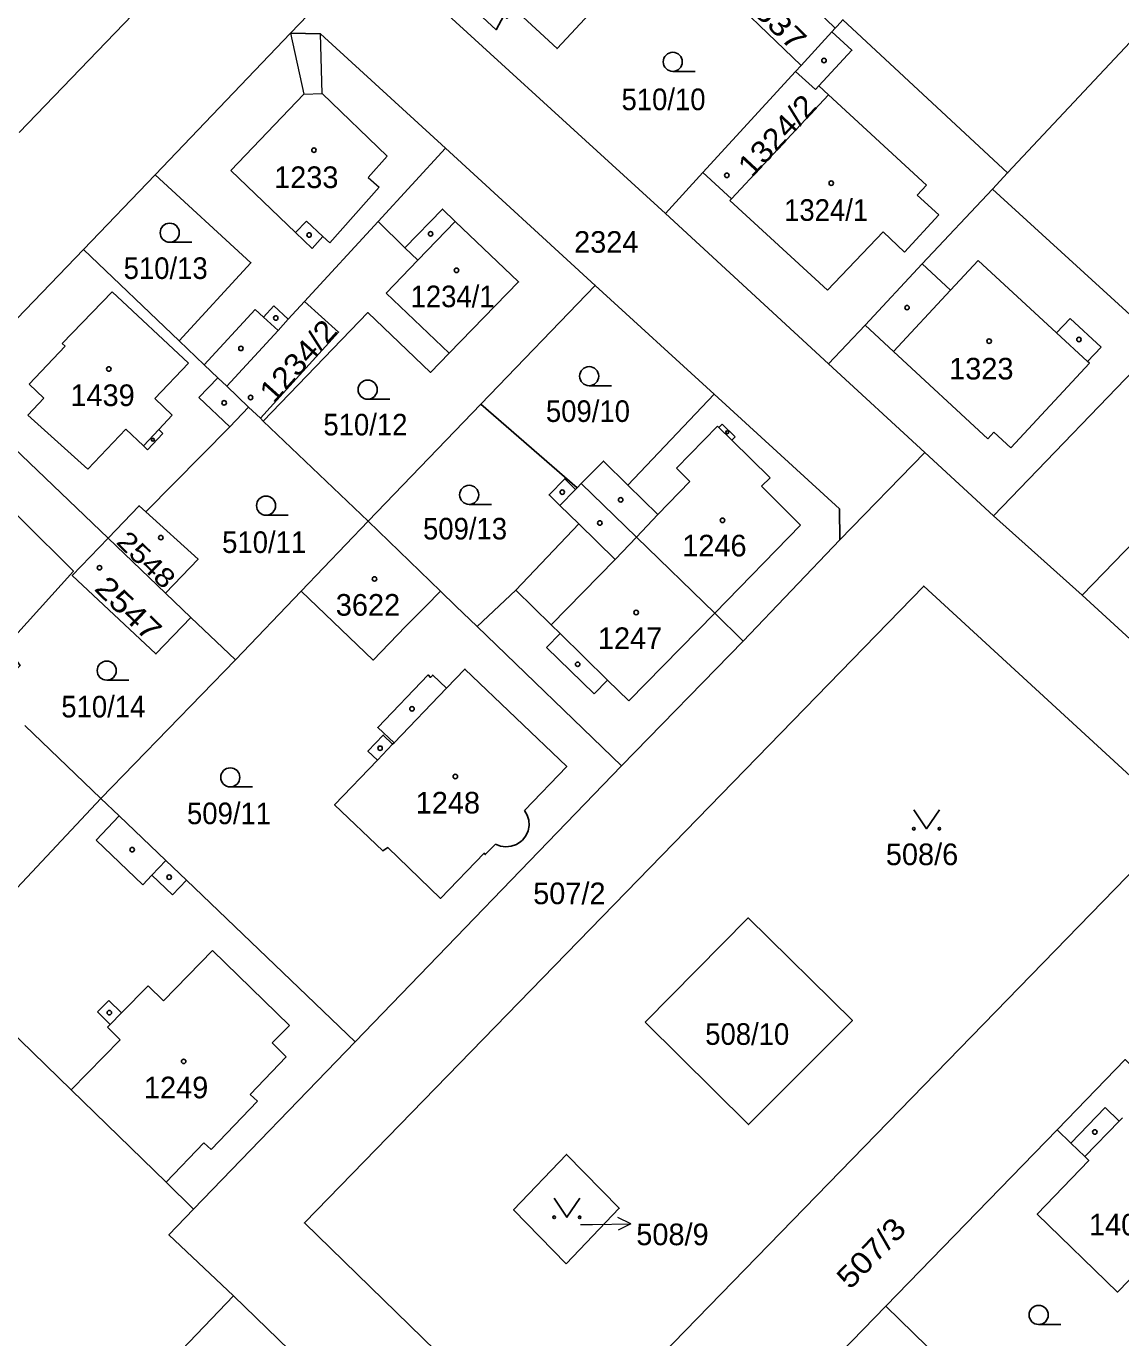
# Model space of a CAD drawing. Extents: x -679733 to -673243, y -1075091 to -1066557.
# Drawn here: x -675862.6 to -675776.6, y -1072103.3 to -1072000.2 of the extents above; entities that cross this region are included whole.
import ezdxf
from ezdxf.enums import TextEntityAlignment as Align

# ---------------------------------------------------------------- set-up
doc = ezdxf.new("R2010")
doc.units = 0
doc.header["$LTSCALE"] = 0.68
for name, color, linetype, lineweight in [('1', 7, 'Continuous', 25), ('3', 7, 'Continuous', 25), ('4', 7, 'Continuous', 13), ('5', 7, 'Continuous', 25), ('7', 7, 'Continuous', 13)]:
    doc.layers.add(name, color=color, linetype=linetype, lineweight=lineweight)
doc.layers.add('2', color=7, linetype='Continuous')

msp = doc.modelspace()

# ---------------------------------------------------------------- linework, layer by layer
at = {"layer": '1'}
for p, q in [((-675785.46, -1072011.69), (-675766.87, -1071991.83)), ((-675841.83, -1072000.7), (-675834.25, -1071992.83)), ((-675863.14, -1072008.51), (-675848.93, -1071993.73)), ((-675841.83, -1072000.7), (-675852.46, -1072011.83)), ((-675817.86, -1072020.54), (-675829.63, -1072009.75)), ((-675852.46, -1072011.83), (-675858.09, -1072017.72)), ((-675835.72, -1072039.08), (-675843.97, -1072031.2)), ((-675791.97, -1072033.67), (-675798.63, -1072040.54)), ((-675818.97, -1072036.12), (-675819.29, -1072036.44)), ((-675840.97, -1072044.56), (-675835.72, -1072039.08)), ((-675779.59, -1072044.89), (-675786.57, -1072038.64)), ((-675840.97, -1072044.56), (-675846.15, -1072049.98)), ((-675815.81, -1072058.29), (-675836.73, -1072080.01)), ((-675771.9, -1072062.7), (-675821.11, -1072113.32)), ((-675781.55, -1072086.91), (-675795.02, -1072100.79)), ((-675846.3, -1072099.98), (-675850.93, -1072104.82))]:
    msp.add_line(p, q, dxfattribs=at)
for points in [[(-675826.28, -1071996.85), (-675826.93, -1071997.58), (-675826.68, -1071997.8), (-675827.77, -1071998.48), (-675825.66, -1072000.44), (-675825.06, -1071999.32), (-675824.82, -1071999.54), (-675824.2, -1071998.83), (-675820.87, -1072001.92), (-675815.03, -1071995.66), (-675816.85, -1071993.94), (-675814.7, -1071991.66), (-675817.85, -1071988.7), (-675820, -1071990.89), (-675823.68, -1071987.53), (-675829.61, -1071993.73)], [(-675813.93, -1072078.45), (-675805.84, -1072070.26), (-675797.65, -1072078.31), (-675805.82, -1072086.5)], [(-675820.16, -1072097.44), (-675824.28, -1072093.22), (-675820.12, -1072088.85), (-675815.98, -1072093.08)]]:
    msp.add_lwpolyline(points, close=True, dxfattribs=at)
for points in [[(-675834.25, -1071992.83), (-675834.22, -1071994.88), (-675812.34, -1072014.87)], [(-675799, -1072000.3), (-675806.19, -1071993.38), (-675808.95, -1071996.26), (-675801.69, -1072003.25)], [(-675786.65, -1072012.97), (-675785.46, -1072011.69), (-675798.4, -1071999.65), (-675798.85, -1072000.15), (-675799, -1072000.3), (-675799.27, -1072000.6), (-675801.69, -1072003.25)], [(-675829.63, -1072009.75), (-675839.47, -1072000.75), (-675841.83, -1072000.7)], [(-675799.27, -1072000.6), (-675797.69, -1072002.05), (-675800.28, -1072004.85), (-675799.54, -1072005.54), (-675807.16, -1072013.74), (-675809.41, -1072011.67)], [(-675801.69, -1072003.25), (-675802.12, -1072003.71), (-675809.41, -1072011.67)], [(-675846.83, -1072028.46), (-675842.8, -1072024.08), (-675841.99, -1072023.19), (-675840.71, -1072021.8), (-675834.92, -1072015.5), (-675829.63, -1072009.75)], [(-675852.46, -1072011.83), (-675844.93, -1072018.75), (-675850.57, -1072024.9)], [(-675809.41, -1072011.67), (-675812.34, -1072014.87), (-675799.53, -1072026.71)], [(-675799.53, -1072026.71), (-675791.97, -1072033.67), (-675786.57, -1072038.64), (-675773.43, -1072025.03), (-675786.65, -1072012.97)], [(-675786.65, -1072012.97), (-675792.16, -1072018.85), (-675796.66, -1072023.65), (-675799.53, -1072026.71)], [(-675843.97, -1072031.2), (-675835.75, -1072022.67), (-675830.81, -1072027.37), (-675829.35, -1072025.87), (-675823.89, -1072020.26), (-675828.88, -1072015.5), (-675829.88, -1072014.54), (-675832.82, -1072017.59), (-675834.92, -1072015.5)], [(-675850.57, -1072024.9), (-675858.09, -1072017.72), (-675868.54, -1072028.55)], [(-675808.52, -1072029.09), (-675817.86, -1072020.54), (-675826.86, -1072029.88), (-675819.29, -1072036.44)], [(-675840.71, -1072021.8), (-675838.04, -1072024.21), (-675844.17, -1072030.98), (-675843.97, -1072031.2)], [(-675850.57, -1072024.9), (-675848.61, -1072026.77), (-675847.54, -1072027.79), (-675846.83, -1072028.46)], [(-675849.65, -1072046.63), (-675852.4, -1072049.5), (-675858.97, -1072043.35), (-675856.15, -1072040.41), (-675868.54, -1072028.55), (-675870.92, -1072031.05)], [(-675846.83, -1072028.46), (-675845.12, -1072030.1), (-675844.17, -1072030.98)], [(-675853.19, -1072038.34), (-675846.6, -1072031.65), (-675845.12, -1072030.1)], [(-675826.86, -1072029.88), (-675835.72, -1072039.08), (-675830.03, -1072044.56)], [(-675808.52, -1072029.09), (-675815.3, -1072036.23), (-675817.23, -1072034.34), (-675818.97, -1072036.12)], [(-675798.63, -1072040.54), (-675798.67, -1072038.1), (-675808.52, -1072029.09)], [(-675865.22, -1072052.66), (-675863.95, -1072051.33), (-675863.08, -1072050.42), (-675864.21, -1072048.93), (-675858.88, -1072042.99), (-675870.92, -1072031.05), (-675878.99, -1072039.49)], [(-675752.87, -1072043.24), (-675766.26, -1072031.14), (-675779.59, -1072044.89)], [(-675819.29, -1072036.44), (-675819.41, -1072036.57), (-675820.26, -1072035.74), (-675821.5, -1072037.01), (-675820.65, -1072037.83), (-675819.16, -1072039.29), (-675824.12, -1072044.48), (-675827.14, -1072047.35)], [(-675818.97, -1072036.12), (-675814.63, -1072040.33), (-675808.47, -1072046.3), (-675806.24, -1072048.49), (-675798.63, -1072040.54)], [(-675856.15, -1072040.41), (-675853.72, -1072037.86), (-675853.19, -1072038.34)], [(-675851.64, -1072044.73), (-675849.08, -1072042.05), (-675853.19, -1072038.34)], [(-675849.65, -1072046.63), (-675851.64, -1072044.73), (-675856.15, -1072040.41)], [(-675821.11, -1072113.32), (-675840.72, -1072094.24), (-675792.04, -1072044.17), (-675771.9, -1072062.7), (-675765.09, -1072055.69)], [(-675830.03, -1072044.56), (-675831.19, -1072045.75), (-675832.78, -1072047.34), (-675835.33, -1072049.99), (-675840.97, -1072044.56)], [(-675827.14, -1072047.35), (-675828.82, -1072045.74), (-675830.03, -1072044.56)], [(-675779.59, -1072044.89), (-675767.95, -1072055.54), (-675765.09, -1072055.69)], [(-675862.71, -1072055.13), (-675856.72, -1072060.87), (-675846.15, -1072049.98), (-675849.65, -1072046.63)], [(-675827.14, -1072047.35), (-675815.81, -1072058.29), (-675806.24, -1072048.49)], [(-675823.42, -1072061.81), (-675820.11, -1072058.35), (-675828.11, -1072050.7), (-675829.56, -1072052.21), (-675830.64, -1072051.17), (-675830.82, -1072051.35), (-675831.01, -1072051.16), (-675834.96, -1072055.28), (-675833.68, -1072056.5), (-675833.79, -1072056.61), (-675834.53, -1072055.89), (-675835.74, -1072057.15), (-675834.99, -1072057.86), (-675838.36, -1072061.37), (-675834.56, -1072064.99), (-675834.17, -1072064.73), (-675830.03, -1072068.72), (-675826.59, -1072065.18), (-675826.51, -1072065.28), (-675825.7, -1072064.45)], [(-675836.73, -1072080.01), (-675850, -1072067.3), (-675851.62, -1072065.75), (-675855.29, -1072062.24), (-675856.72, -1072060.87), (-675866.81, -1072071.61), (-675869.11, -1072073.99)], [(-675825.7, -1072064.45), (-675825.307, -1072064.605), (-675824.888, -1072064.664), (-675824.468, -1072064.623), (-675824.068, -1072064.484), (-675823.713, -1072064.255), (-675823.583, -1072064.137), (-675823.323, -1072063.804), (-675823.148, -1072063.419), (-675823.069, -1072063.003), (-675823.089, -1072062.581), (-675823.208, -1072062.176), (-675823.42, -1072061.81)], [(-675869.11, -1072073.99), (-675859.06, -1072083.77), (-675851.6, -1072091.04), (-675849.44, -1072093.15), (-675836.73, -1072080.01)], [(-675761.98, -1072095.25), (-675765.19, -1072092.1), (-675776.21, -1072081.4), (-675781.55, -1072086.91)], [(-675781.55, -1072086.91), (-675780.49, -1072087.96), (-675779.39, -1072089.02), (-675779.07, -1072089.34), (-675783.12, -1072093.54), (-675776.82, -1072099.67), (-675775.92, -1072098.75), (-675774.92, -1072099.73), (-675771.14, -1072095.86), (-675766.77, -1072100.12)], [(-675849.44, -1072093.15), (-675851.37, -1072095.16), (-675846.3, -1072099.98)], [(-675827.84, -1072120.31), (-675827.89, -1072117.85), (-675846.3, -1072099.98)], [(-675780.95, -1072114.51), (-675795.02, -1072100.79), (-675799.47, -1072105.37)]]:
    msp.add_lwpolyline(points, dxfattribs=at)
at = {"layer": '3'}
for p, q in [((-675811.773, -1072003.71), (-675810.023, -1072003.71)), ((-675851.313, -1072017.14), (-675849.563, -1072017.14)), ((-675818.343, -1072028.42), (-675816.593, -1072028.42)), ((-675835.753, -1072029.48), (-675834.003, -1072029.48)), ((-675827.773, -1072037.75), (-675826.023, -1072037.75)), ((-675843.743, -1072038.6), (-675841.993, -1072038.6)), ((-675856.263, -1072051.57), (-675854.513, -1072051.57)), ((-675846.553, -1072059.96), (-675844.803, -1072059.96)), ((-675783.013, -1072102.22), (-675781.263, -1072102.22))]:
    msp.add_line(p, q, dxfattribs=at)
for points in [[(-675792.82, -1072061.749), (-675791.82, -1072063.25), (-675790.82, -1072061.749)], [(-675821.09, -1072092.289), (-675820.09, -1072093.79), (-675819.09, -1072092.289)]]:
    msp.add_lwpolyline(points, dxfattribs=at)
for centre, radius in [((-675811.7729, -1072002.9598), 0.75), ((-675851.3129, -1072016.3898), 0.75), ((-675818.3429, -1072027.6698), 0.75), ((-675835.7529, -1072028.7298), 0.75), ((-675827.7729, -1072036.9998), 0.75), ((-675843.7429, -1072037.8498), 0.75), ((-675856.2629, -1072050.8198), 0.75), ((-675846.5529, -1072059.2098), 0.75), ((-675792.82, -1072063.2495), 0.1), ((-675790.82, -1072063.2495), 0.1), ((-675821.09, -1072093.7895), 0.1), ((-675819.09, -1072093.7895), 0.1), ((-675783.0129, -1072101.4698), 0.75)]:
    msp.add_circle(centre, radius, dxfattribs=at)
at = {"layer": '4'}
for p, q in [((-675841.83, -1072000.7), (-675840.78, -1072005.51)), ((-675839.34, -1072005.45), (-675839.47, -1072000.75)), ((-675800.55, -1072005.14), (-675802.12, -1072003.71)), ((-675800.28, -1072004.85), (-675800.55, -1072005.14)), ((-675840.78, -1072005.51), (-675846.5, -1072011.49)), ((-675840.78, -1072005.51), (-675839.34, -1072005.45)), ((-675839.34, -1072005.45), (-675834.23, -1072010.38)), ((-675799.54, -1072005.54), (-675791.83, -1072012.66)), ((-675834.23, -1072010.38), (-675835.72, -1072012.05)), ((-675841.43, -1072016.38), (-675846.5, -1072011.49)), ((-675835.72, -1072012.05), (-675834.84, -1072012.8)), ((-675834.84, -1072012.8), (-675838.73, -1072017.19)), ((-675791.83, -1072012.66), (-675792.55, -1072013.43)), ((-675792.55, -1072013.43), (-675790.86, -1072014.99)), ((-675807.16, -1072013.74), (-675807.29, -1072013.87)), ((-675807.29, -1072013.87), (-675799.62, -1072020.91)), ((-675841.43, -1072016.38), (-675840.56, -1072015.48)), ((-675840.56, -1072015.48), (-675839.28, -1072016.7)), ((-675831.81, -1072018.56), (-675828.88, -1072015.5)), ((-675790.86, -1072014.99), (-675793.57, -1072017.91)), ((-675840.12, -1072017.64), (-675841.43, -1072016.38)), ((-675839.28, -1072016.7), (-675840.12, -1072017.64)), ((-675838.73, -1072017.19), (-675839.28, -1072016.7)), ((-675799.62, -1072020.91), (-675795.23, -1072016.33)), ((-675795.23, -1072016.33), (-675793.57, -1072017.91)), ((-675832.82, -1072017.59), (-675831.81, -1072018.56)), ((-675834.3, -1072021.15), (-675831.81, -1072018.56)), ((-675789.94, -1072020.91), (-675787.77, -1072018.57)), ((-675787.77, -1072018.57), (-675781.61, -1072024.27)), ((-675792.16, -1072018.85), (-675789.94, -1072020.91)), ((-675855.83, -1072021.04), (-675859.76, -1072025.11)), ((-675849.84, -1072026.64), (-675855.83, -1072021.04)), ((-675829.35, -1072025.87), (-675834.3, -1072021.15)), ((-675794.41, -1072025.74), (-675789.94, -1072020.91)), ((-675848.61, -1072026.77), (-675844.6, -1072022.42)), ((-675844.6, -1072022.42), (-675843.95, -1072023.02)), ((-675843.95, -1072023.02), (-675843.14, -1072022.13)), ((-675843.14, -1072022.13), (-675841.99, -1072023.19)), ((-675843.95, -1072023.02), (-675842.8, -1072024.08)), ((-675796.66, -1072023.65), (-675794.41, -1072025.74)), ((-675781.61, -1072024.27), (-675780.55, -1072023.13)), ((-675780.55, -1072023.13), (-675778.11, -1072025.38)), ((-675779.17, -1072026.52), (-675781.61, -1072024.27)), ((-675862.36, -1072028.29), (-675859.54, -1072025.32)), ((-675859.54, -1072025.32), (-675859.76, -1072025.11)), ((-675794.41, -1072025.74), (-675787.01, -1072032.6)), ((-675778.11, -1072025.38), (-675779.17, -1072026.52)), ((-675849.84, -1072026.64), (-675852.49, -1072029.43)), ((-675785.21, -1072033.3), (-675779.02, -1072026.66)), ((-675779.02, -1072026.66), (-675779.17, -1072026.52)), ((-675849.03, -1072029.34), (-675847.54, -1072027.79)), ((-675861.2, -1072029.39), (-675862.36, -1072028.29)), ((-675862.47, -1072030.74), (-675861.2, -1072029.39)), ((-675852.49, -1072029.43), (-675851.11, -1072030.74)), ((-675846.6, -1072031.65), (-675849.03, -1072029.34)), ((-675857.75, -1072034.98), (-675862.47, -1072030.74)), ((-675851.11, -1072030.74), (-675852.17, -1072031.87)), ((-675854.76, -1072031.83), (-675857.75, -1072034.98)), ((-675853.38, -1072033.14), (-675854.76, -1072031.83)), ((-675853.38, -1072033.14), (-675852.17, -1072031.87)), ((-675852.17, -1072031.87), (-675851.85, -1072032.18)), ((-675811.48, -1072034.91), (-675808.25, -1072031.6)), ((-675808.14, -1072031.7), (-675808.25, -1072031.6)), ((-675808.14, -1072031.7), (-675807.89, -1072031.45)), ((-675807.12, -1072032.7), (-675808.14, -1072031.7)), ((-675807.89, -1072031.45), (-675806.87, -1072032.45)), ((-675787.01, -1072032.6), (-675786.53, -1072032.08)), ((-675786.53, -1072032.08), (-675785.21, -1072033.3)), ((-675853.05, -1072033.45), (-675853.38, -1072033.14)), ((-675851.85, -1072032.18), (-675853.05, -1072033.45)), ((-675806.87, -1072032.45), (-675807.12, -1072032.7)), ((-675804.12, -1072035.65), (-675807.12, -1072032.7)), ((-675810.43, -1072035.94), (-675811.48, -1072034.91)), ((-675812.94, -1072038.54), (-675815.3, -1072036.23)), ((-675812.94, -1072038.54), (-675810.43, -1072035.94)), ((-675804.8, -1072036.33), (-675804.12, -1072035.65)), ((-675820.65, -1072037.83), (-675819.41, -1072036.57)), ((-675801.72, -1072039.39), (-675804.8, -1072036.33)), ((-675816.3, -1072042.09), (-675819.16, -1072039.29)), ((-675814.63, -1072040.33), (-675812.94, -1072038.54)), ((-675808.47, -1072046.3), (-675801.72, -1072039.39)), ((-675816.3, -1072042.09), (-675814.63, -1072040.33)), ((-675821.32, -1072047.22), (-675816.3, -1072042.09)), ((-675821.32, -1072047.22), (-675824.12, -1072044.48)), ((-675815.22, -1072053.2), (-675808.47, -1072046.3)), ((-675820.62, -1072047.91), (-675821.32, -1072047.22)), ((-675821.69, -1072049), (-675820.62, -1072047.91)), ((-675816.89, -1072051.56), (-675820.62, -1072047.91)), ((-675817.96, -1072052.65), (-675821.69, -1072049)), ((-675816.89, -1072051.56), (-675817.96, -1072052.65)), ((-675815.22, -1072053.2), (-675816.89, -1072051.56)), ((-675833.68, -1072056.5), (-675829.56, -1072052.21)), ((-675834.99, -1072057.86), (-675833.79, -1072056.61)), ((-675857.1, -1072064.14), (-675855.29, -1072062.24)), ((-675857.1, -1072064.14), (-675853.42, -1072067.65)), ((-675852.72, -1072066.89), (-675851.62, -1072065.75)), ((-675853.42, -1072067.65), (-675852.72, -1072066.89)), ((-675852.72, -1072066.89), (-675851.09, -1072068.45)), ((-675851.09, -1072068.45), (-675850, -1072067.3)), ((-675851.81, -1072076.77), (-675847.94, -1072072.82)), ((-675847.94, -1072072.82), (-675841.91, -1072078.71)), ((-675855.09, -1072077.72), (-675853.01, -1072075.59)), ((-675853.01, -1072075.59), (-675851.81, -1072076.77)), ((-675856.98, -1072077.65), (-675856.1, -1072076.75)), ((-675856.1, -1072076.75), (-675855.09, -1072077.72)), ((-675855.98, -1072078.63), (-675856.98, -1072077.65)), ((-675855.98, -1072078.63), (-675855.09, -1072077.72)), ((-675856.2, -1072078.86), (-675855.98, -1072078.63)), ((-675855.21, -1072079.83), (-675856.2, -1072078.86)), ((-675841.91, -1072078.71), (-675843.26, -1072080.09)), ((-675859.06, -1072083.77), (-675855.21, -1072079.83)), ((-675843.26, -1072080.09), (-675842.16, -1072081.17)), ((-675844.99, -1072084.13), (-675842.16, -1072081.17)), ((-675848.06, -1072088.47), (-675844.42, -1072084.67)), ((-675844.42, -1072084.67), (-675844.99, -1072084.13)), ((-675780.49, -1072087.96), (-675777.79, -1072085.17)), ((-675777.79, -1072085.17), (-675776.69, -1072086.23)), ((-675779.39, -1072089.02), (-675776.69, -1072086.23)), ((-675776.69, -1072086.23), (-675776.43, -1072085.97)), ((-675851.6, -1072091.04), (-675848.63, -1072087.93)), ((-675848.63, -1072087.93), (-675848.06, -1072088.47))]:
    msp.add_line(p, q, dxfattribs=at)
at = {"layer": '5'}
for centre, radius in [((-675799.8868, -1072002.8492), 0.175), ((-675839.9768, -1072009.8992), 0.175), ((-675807.5268, -1072011.8792), 0.175), ((-675799.3168, -1072012.4992), 0.175), ((-675840.3568, -1072016.5692), 0.175), ((-675830.8068, -1072016.4792), 0.175), ((-675828.7668, -1072019.3492), 0.175), ((-675793.3568, -1072022.2792), 0.175), ((-675842.9768, -1072023.0992), 0.175), ((-675786.9068, -1072024.9192), 0.175), ((-675779.8468, -1072024.7892), 0.175), ((-675845.7168, -1072025.4892), 0.175), ((-675856.0968, -1072027.1092), 0.175), ((-675847.0368, -1072029.7692), 0.175), ((-675844.9568, -1072029.3492), 0.175), ((-675807.4946, -1072032.0794), 0.1172), ((-675852.6346, -1072032.6694), 0.1172), ((-675820.4568, -1072036.7892), 0.175), ((-675815.8668, -1072037.3892), 0.175), ((-675817.5068, -1072039.2092), 0.175), ((-675807.8668, -1072038.9992), 0.175), ((-675852.0068, -1072040.3592), 0.175), ((-675856.8268, -1072042.7292), 0.175), ((-675835.2168, -1072043.6092), 0.175), ((-675814.6468, -1072046.2492), 0.175), ((-675819.2468, -1072050.3192), 0.175), ((-675832.2668, -1072053.8192), 0.175), ((-675834.7768, -1072056.9192), 0.175), ((-675828.8668, -1072059.1392), 0.175), ((-675854.2668, -1072064.8892), 0.175), ((-675851.3568, -1072067.0592), 0.175), ((-675856.0568, -1072077.7092), 0.175), ((-675850.2168, -1072081.5392), 0.175), ((-675778.5968, -1072087.0892), 0.175)]:
    msp.add_circle(centre, radius, dxfattribs=at)
at = {"layer": '7'}
msp.add_line((-675815.079, -1072094.298), (-675816.09, -1072093.814), dxfattribs=at)
msp.add_lwpolyline([(-675819.02, -1072094.37), (-675818.08, -1072094.35), (-675815.079, -1072094.298), (-675816.072, -1072094.816)], dxfattribs=at)

# ---------------------------------------------------------------- texts
at = {"layer": '2'}
for s, height, rotation, width, p in [('2537', 1.7, 316, 1.2, (-675804.466, -1072000.1307)), ('1324/2', 1.7, 47, 1.1, (-675802.9574, -1072009.3232)), ('1234/2', 1.7, 48, 1.1, (-675840.5867, -1072027.0393)), ('2548', 1.5, 316, 1.2, (-675853.6735, -1072042.634)), ('2547', 1.7, 316, 1.2, (-675855.146, -1072046.5507)), ('507/3', 1.7, 46, 1.15, (-675795.5684, -1072097.1865))]:
    msp.add_text(s, height=height, rotation=rotation, dxfattribs=dict(at, width=width)).set_placement(p, align=Align.CENTER)
at = {"layer": '2', "width": 0.95}
for s, p in [('510/10', (-675812.499, -1072006.759)), ('1324/1', (-675799.719, -1072015.46)), ('510/13', (-675851.629, -1072020.029)), ('1234/1', (-675829.079, -1072022.249)), ('509/10', (-675818.439, -1072031.269)), ('510/12', (-675835.929, -1072032.33)), ('509/13', (-675828.099, -1072040.509)), ('510/11', (-675843.889, -1072041.57)), ('510/14', (-675856.529, -1072054.499)), ('509/11', (-675846.649, -1072062.89)), ('508/10', (-675805.919, -1072080.239))]:
    msp.add_text(s, height=1.7, dxfattribs=at).set_placement(p, align=Align.CENTER)
at = {"layer": '2'}
for s, p in [('1233', (-675840.58, -1072012.88)), ('2324', (-675817, -1072017.97)), ('1323', (-675787.52, -1072027.93)), ('1439', (-675856.59, -1072030.019)), ('1246', (-675808.5, -1072041.84)), ('3622', (-675835.73, -1072046.499)), ('1247', (-675815.13, -1072049.12)), ('1248', (-675829.45, -1072062.05)), ('508/6', (-675792.18, -1072066.11)), ('507/2', (-675819.9, -1072069.18)), ('1249', (-675850.81, -1072084.44)), ('1407', (-675776.53, -1072095.22))]:
    msp.add_text(s, height=1.7, dxfattribs=at).set_placement(p, align=Align.CENTER)
msp.add_text('508/9', height=1.7, dxfattribs=at).set_placement((-675814.64, -1072095.989))

doc.saveas('drawing.dxf')
